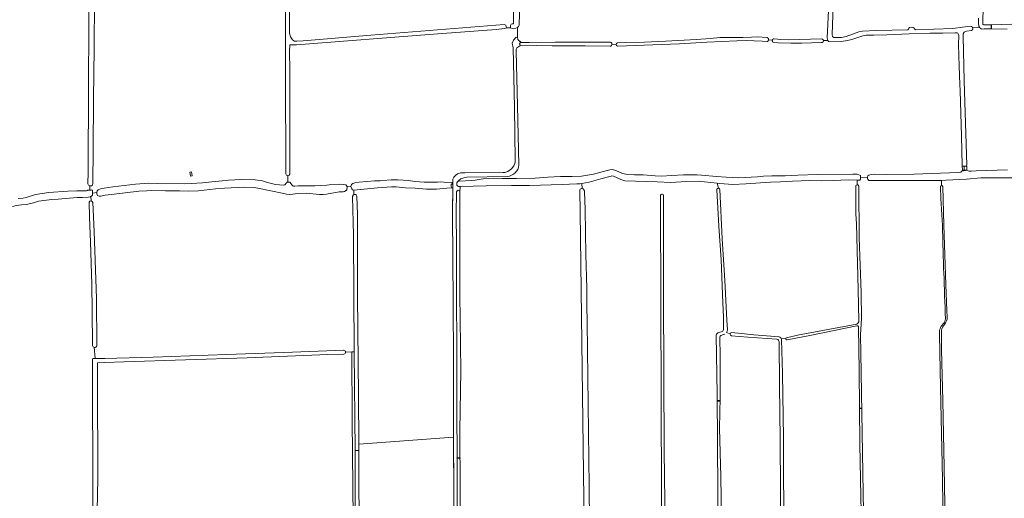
# Model space of a CAD drawing. Header units: metres. Extents: x 209813 to 223847, y 571801 to 587119.
# Tile 651 of 656: x 217179 to 218208, y 584237 to 584737. Entities that reach past the tile are written whole.
import ezdxf

# ---------------------------------------------------------------- set-up
doc = ezdxf.new("R2010")
doc.units = ezdxf.units.M
for name, color, linetype, lineweight in [('B-RO-GR-GRAS-GV', 8, 'Continuous', 0), ('B-RO-KW-KUNSTWERK_DEK-GV', 8, 'Continuous', 0), ('B-RO-KW-KUNSTWERK_GEMAAL-GV', 8, 'Continuous', 0), ('B-RO-KW-KUNSTWERK_STUW-GV', 8, 'Continuous', 0), ('B-RO-OG-TERREIN_ERF-GV', 8, 'Continuous', 0), ('B-RO-VH-ONVERHARD-GV', 8, 'Continuous', 0)]:
    doc.layers.add(name, color=color, linetype=linetype, lineweight=lineweight)

msp = doc.modelspace()

# ---------------------------------------------------------------- linework, layer by layer
at = {"layer": 'B-RO-GR-GRAS-GV', "flags": 128}
for points in [[(218023.637, 584714.655), (218023.114, 584717.664), (218024.569, 584746.107), (218024.702, 584767.274), (218024.966, 584794.394), (218026.554, 584874.298), (218029.332, 584960.42), (218031.316, 585047.071), (218033.143, 585106.741), (218038.278, 585286.34), (218038.679, 585303.744)], [(218187.039, 584805.42), (218185.609, 584732.54), (218185.689, 584731.719), (218186.029, 584731.486), (218186.576, 584731.344), (218194.79, 584731.28), (218226.407, 584732.129), (218260.308, 584732.99), (218300.74, 584735.192), (218325.054, 584736.068), (218337.16, 584737.02)], [(217459.618, 584573.706), (217458.263, 584574.027), (217457.522, 584575.72), (217457.311, 584582.282), (217456.887, 584673.616), (217456.993, 584722.511), (217457.099, 584794.161)], [(217252.678, 584563.099), (217251.328, 584563.683), (217250.693, 584565.059), (217250.799, 584577.229), (217251.222, 584667.505), (217251.645, 584730.053), (217251.857, 584779.477)], [(217257.889, 584766.671), (217257.254, 584720.528), (217257.254, 584706.77), (217256.408, 584653.535), (217255.984, 584600.936), (217255.773, 584565.799), (217255.561, 584563.789), (217254.503, 584563.048), (217252.678, 584563.099), (217252.719, 584558.5), (217253.893, 584558.537), (217254.82, 584558.814), (217255.561, 584558.391), (217255.492, 584555.269), (217259.977, 584555.9), (217260.326, 584557.864), (217261.252, 584558.857), (217263.644, 584559.824), (217267.513, 584560.563), (217276.662, 584561.876), (217300.267, 584564.618), (217314.171, 584565.64), (217323.472, 584565.42), (217351.422, 584565.263), (217358.548, 584565.541), (217370.417, 584566.255), (217380.051, 584567.315), (217390.941, 584568.308), (217397.463, 584568.787), (217410.839, 584569.503), (217425.455, 584569.159), (217432.863, 584568.1), (217438.39, 584566.331), (217446.659, 584564.479), (217455.088, 584563.549), (217456.464, 584564.079), (217458.056, 584566.015), (217458.851, 584566.679), (217459.576, 584566.93)], [(217702.17, 584765.234), (217701.046, 584731.076), (217700.615, 584729.399), (217699.288, 584728.328), (217699.579, 584727.24), (217699.625, 584718.08), (217699.844, 584715.731), (217703.145, 584712.686), (217711.678, 584712.894), (217738.914, 584712.973), (217795.753, 584713.171)], [(218029.202, 584751.442), (218028.139, 584721.096), (218028.536, 584718.913), (218030.057, 584717.987), (218037.862, 584718.053), (218042.956, 584718.979), (218056.156, 584723.704), (218059.848, 584724.564), (218074.033, 584725.165), (218107.183, 584726.057), (218107.911, 584726.718), (218108.374, 584727.644), (218109.168, 584728.504), (218111.02, 584728.769), (218112.806, 584728.438), (218113.864, 584727.843), (218114.393, 584726.85), (218115.385, 584726.123), (218134.281, 584726.67), (218154.449, 584727.509), (218164.493, 584728.599), (218172.597, 584729.783), (218173.414, 584729.613), (218173.633, 584729.544), (218173.845, 584729.454), (218174.046, 584729.343), (218174.235, 584729.212), (218174.41, 584729.064), (218174.57, 584728.899), (218174.713, 584728.719), (218174.837, 584728.525), (218174.941, 584728.32), (218175.024, 584728.106), (218175.086, 584727.885), (218182.539, 584728.249), (218182.147, 584728.754), (218181.811, 584729.298), (218181.537, 584729.875), (218181.327, 584730.48), (218181.1, 584732.126), (218181.189, 584738.184)], [(217699.288, 584728.328), (217697.784, 584727.759), (217694.033, 584727.44), (217692.21, 584727.974), (217687.978, 584727.887), (217685.807, 584727.405), (217677.032, 584726.468), (217611.829, 584721.295), (217468.478, 584710.442), (217461.456, 584710.446), (217461.4, 584703.038), (217461.65, 584684.306), (217461.65, 584575.085), (217460.909, 584574.133), (217459.618, 584573.706), (217459.576, 584566.93), (217459.81, 584567.011), (217461.505, 584566.805), (217463.878, 584563.89), (217464.763, 584563.085), (217465.525, 584562.815), (217466.844, 584562.78), (217470.172, 584563.153), (217473.485, 584563.192), (217486.126, 584563.187), (217487.787, 584563.064), (217500.206, 584563.563), (217502.644, 584564.051), (217514.02, 584564.747), (217517.903, 584564.511), (217520.028, 584563.915), (217521.39, 584562.42), (217521.375, 584562.037), (217525.462, 584562.242), (217525.925, 584564.523), (217527.337, 584565.347), (217529.513, 584566.015), (217533.916, 584566.743), (217550.043, 584568.1), (217555.904, 584568.134), (217558.831, 584568.646), (217567.361, 584569.268), (217574.578, 584569.145), (217585.444, 584568.421), (217592.117, 584567.706), (217602.084, 584566.989), (217616.037, 584566.841), (217618.497, 584567.221), (217622.61, 584566.751), (217631.206, 584566.533), (217631.163, 584564.829)], [(218175.086, 584727.885), (218175.125, 584727.658), (218175.142, 584727.429), (218175.136, 584727.2), (218175.107, 584726.972), (218175.056, 584726.748), (218174.982, 584726.53), (218174.888, 584726.321), (218174.773, 584726.122), (218174.638, 584725.935), (218174.486, 584725.763), (218174.318, 584725.606), (218173.931, 584725.313), (218168.699, 584724.525), (218166.105, 584723.499), (218165.259, 584721.912), (218164.941, 584719.054), (218166.105, 584672.699), (218168.857, 584584.646), (218168.747, 584583.97), (218168.27, 584583.533), (218166.127, 584583.473), (218166.286, 584578.969), (218167.278, 584578.89), (218167.635, 584579.406), (218169.067, 584579.295), (218170.307, 584578.803), (218171.449, 584578.486), (218173.598, 584578.46), (218178.604, 584578.762), (218211.439, 584579.841)], [(218210.979, 584726.568), (218194.63, 584726.907), (218186.542, 584726.907), (218184.549, 584726.759), (218184.013, 584727.033), (218183.478, 584727.384), (218182.985, 584727.791), (218182.539, 584728.249)], [(217631.773, 584564.883), (217631.754, 584568.773), (217631.882, 584569.852), (217633.046, 584572.074), (217634.528, 584573.979), (217636.644, 584575.461), (217638.237, 584576.037), (217639.983, 584576.46), (217644.587, 584576.46), (217684.01, 584576.936), (217686.18, 584577.095), (217689.196, 584577.889), (217693.165, 584580.641), (217695.705, 584583.868), (217696.8, 584586.457), (217697.078, 584588.124), (217697.157, 584589.91), (217696.334, 584644.674), (217694.773, 584707.176), (217693.891, 584712.159), (217695.11, 584715.178), (217698.012, 584718.31), (217699.625, 584718.08)], [(217803.965, 584712.39), (217811.966, 584712.861), (217832.258, 584713.234), (217854.283, 584714.044), (217886.143, 584716.009), (217901.042, 584716.905), (217910.754, 584718.099), (217912.551, 584717.925), (217916.166, 584717.842), (217934.743, 584718.124), (217943.949, 584718.458), (217949.869, 584718.571), (217960.126, 584718.072), (217960.529, 584717.869), (217960.73, 584717.74), (217960.917, 584717.593), (217961.088, 584717.427), (217961.243, 584717.246), (217961.378, 584717.049), (217961.493, 584716.841), (217961.587, 584716.621), (217961.658, 584716.394), (217961.707, 584716.161), (217961.732, 584715.924), (217961.733, 584715.685)], [(218016.887, 584712.698), (217996.678, 584712.142), (217984.959, 584712.04), (217971.809, 584712.317), (217966.55, 584712.922), (217966.269, 584713.189), (217966.125, 584713.357), (217965.999, 584713.538), (217965.892, 584713.731), (217965.806, 584713.934), (217965.74, 584714.144), (217965.696, 584714.36), (217965.674, 584714.58), (217965.674, 584714.801), (217965.697, 584715.02), (217961.733, 584715.685), (217961.71, 584715.448), (217961.664, 584715.214), (217961.595, 584714.986), (217961.504, 584714.766), (217961.391, 584714.556), (217961.258, 584714.358), (217961.106, 584714.175), (217960.936, 584714.008), (217960.75, 584713.858), (217960.551, 584713.728), (217960.37, 584713.634), (217955.017, 584714.25), (217938.231, 584714.937), (217928.698, 584714.56), (217897.387, 584713.108), (217868.753, 584711.201), (217804.024, 584708.981)], [(217965.697, 584715.02), (217965.742, 584715.236), (217965.809, 584715.446), (217965.897, 584715.649), (217966.005, 584715.841), (217966.132, 584716.022), (217966.276, 584716.189), (217966.437, 584716.34), (217966.613, 584716.474), (217966.95, 584716.681), (217967.459, 584716.541), (217974.547, 584715.762), (217982.878, 584715.602), (218017.091, 584716.517)], [(218023.637, 584714.655), (218019.048, 584714.777)], [(218159.44, 584722.622), (218158.846, 584722.879), (218156.907, 584722.918), (218143.916, 584722.565), (218130.451, 584722.337), (218108.803, 584721.715), (218085.433, 584720.571), (218071.682, 584720.317), (218063.816, 584720.371), (218060.434, 584719.841), (218048.674, 584715.798), (218044.073, 584714.762), (218037.73, 584713.911), (218025.56, 584713.379)], [(218166.127, 584583.473), (218164.424, 584583.404), (218164.027, 584583.642), (218163.948, 584584.595), (218163.294, 584614.853), (218161.968, 584662.488), (218161.557, 584668.917), (218160.832, 584687.986), (218160.392, 584710.165), (218160.402, 584720.118), (218160.015, 584721.741), (218159.44, 584722.622)], [(217796.123, 584708.804), (217770.09, 584709.115), (217735.627, 584709.096), (217703.017, 584709.867), (217698.846, 584707.21)], [(217798.093, 584711.028), (217802.385, 584710.811)], [(217638.403, 584568.972), (217636.882, 584567.287), (217638.294, 584567.723), (217651.831, 584568.441), (217655.326, 584568.782), (217663.553, 584570.221), (217674.866, 584571.197), (217683.419, 584570.777), (217688.124, 584570.675), (217698.434, 584570.668), (217717.943, 584571.013), (217731.015, 584571.961), (217744.252, 584572.688), (217756.542, 584572.772), (217766.293, 584573.216), (217778.912, 584575.205), (217792.982, 584579.17), (217795.81, 584579.77), (217798.637, 584579.945), (217800.885, 584579.532), (217802.821, 584578.852), (217808.439, 584576.274), (217810.914, 584575.523), (217814.312, 584574.769), (217821.715, 584574.536), (217830.752, 584574.512), (217843.423, 584573.492), (217849.918, 584573.238), (217860.78, 584573.656), (217872.89, 584574.637), (217887.305, 584574.573), (217891.678, 584574.312), (217907.333, 584572.787), (217917.357, 584571.957), (217930.744, 584571.386), (217950.293, 584572.546), (217956.652, 584573.266), (217965.249, 584573.41), (217978.951, 584573.609), (217992.437, 584574.27), (218012.778, 584574.699), (218049.651, 584575.192), (218054.206, 584575.035), (218057.806, 584573.907), (218057.855, 584571.485)], [(217688.794, 584572.915), (217646.597, 584572.003)], [(217908.1, 584565.688), (217894.965, 584567.327), (217888.477, 584567.89), (217876.118, 584567.701), (217864.833, 584566.744), (217859.775, 584566.667), (217845.353, 584567.062), (217811.731, 584568.297), (217807.516, 584569.552), (217799.784, 584573.014), (217798.086, 584573.303), (217797.248, 584573.215), (217786.586, 584570.487), (217774.306, 584567.021), (217766.803, 584565.537), (217766.986, 584560.34)], [(218142.449, 584568.65), (218135.358, 584568.448), (218121.327, 584568.575), (218066.532, 584568.654), (218065.283, 584570.247), (218065.18, 584571.846), (218065.212, 584572.039), (218057.855, 584571.485), (218057.885, 584570.017), (218057.033, 584568.964), (218054.488, 584568.98), (218054.52, 584564.155)], [(218065.212, 584572.039), (218065.422, 584573.3), (218066.401, 584574.279), (218069.013, 584575.018), (218072.041, 584575.178), (218084.812, 584574.931), (218113.915, 584575.23), (218159.907, 584577.049), (218162.536, 584577.437), (218163.349, 584577.948), (218163.945, 584578.675), (218164.672, 584578.874), (218165.302, 584578.516), (218165.691, 584578.89), (218166.286, 584578.969)], [(218251.889, 584570.42), (218243.824, 584570.705), (218231.804, 584570.568), (218222.172, 584571.322), (218183.684, 584571.222), (218168.708, 584570.046), (218147.029, 584568.781), (218142.449, 584568.65), (218142.519, 584563.363)], [(217521.375, 584562.037), (217521.253, 584558.826), (217519.884, 584557.681), (217518.829, 584557.234), (217517.396, 584556.923), (217515.293, 584556.747), (217512.987, 584556.8), (217499.736, 584554.279), (217496.268, 584553.919), (217492.551, 584553.981), (217479.093, 584555.336), (217469.422, 584555.086), (217464.55, 584554.347), (217460.756, 584553.967), (217458.184, 584554.293), (217455.282, 584555.116), (217428.069, 584560.65), (217423.953, 584561.33), (217414.448, 584561.715), (217393.457, 584560.58), (217383.916, 584559.739), (217366.02, 584557.928), (217355.846, 584557.561), (217346.208, 584557.755), (217331.63, 584557.737), (217317.492, 584557.977), (217311.865, 584557.952), (217303.775, 584557.278), (217278.159, 584554.442), (217268.775, 584553.248), (217264.249, 584552.202), (217262.355, 584552.162), (217260.774, 584553.069), (217260.091, 584554.711), (217259.977, 584555.9)], [(217528.424, 584558.421), (217528.189, 584558.396), (217527.212, 584558.733), (217526.267, 584559.983), (217525.462, 584562.242)], [(217630.887, 584560.896), (217625.552, 584560.689), (217614.67, 584559.52), (217604.281, 584559.405), (217592.618, 584560.534), (217582.387, 584561.096), (217572.58, 584562.145), (217567.68, 584562.142), (217553.043, 584560.887), (217528.424, 584558.421), (217528.513, 584553.98)], [(217528.524, 584553.889), (217528.98, 584554.066), (217529.467, 584554.108), (217529.869, 584554.108), (217530.208, 584554.002), (217530.546, 584553.854), (217530.885, 584553.621), (217531.396, 584553.001), (217531.732, 584552.339), (217532.362, 584532.959), (217532.373, 584448.584), (217533.36, 584343.781), (217533.608, 584293.089), (217632.482, 584300.642), (217632.418, 584311.037), (217632.614, 584380.647), (217632.347, 584440.882), (217631.505, 584533.367), (217631.739, 584560.876)], [(217766.803, 584565.537), (217764.437, 584565.179), (217761.439, 584564.951), (217746.289, 584564.53), (217711.857, 584563.326), (217693.246, 584563.228), (217666.552, 584562.881), (217639.416, 584562.22), (217639.339, 584556.417), (217639.117, 584449.532), (217640.251, 584370.292), (217639.263, 584306.993), (217639.695, 584245.631), (217640.244, 584172.104), (217640.454, 584115.439), (217640.37, 584060.344), (217640.764, 583999.232), (217640.878, 583980.78), (217640.749, 583980.361), (217640.668, 583877.289), (217640.802, 583825.863)], [(218054.488, 584568.98), (218045.164, 584569.153), (218029.171, 584568.425), (218017.505, 584568.216), (218004.893, 584568.477), (217986.807, 584567.728), (217974.372, 584567.309), (217963.886, 584566.752), (217938.113, 584564.985), (217924.541, 584564.526), (217910.801, 584565.301), (217908.1, 584565.688), (217909.608, 584560.562)], [(218056.111, 584421.873), (218055.275, 584454.879), (218053.696, 584523.405), (218052.986, 584533.632), (218052.854, 584562.453)], [(218055.916, 584562.498), (218056.599, 584508.798), (218058.459, 584451.587), (218058.922, 584424.354), (218057.887, 584407.521), (218058.128, 584388.538), (218060.67, 584241.947), (218063.034, 584107.948), (218065.607, 583984.896), (218066.681, 583948.541), (218067.042, 583915.513), (218067.871, 583899.853)], [(218141.818, 584549.789), (218141.449, 584562.167)], [(218143.814, 584562.24), (218144.903, 584521.8), (218146.997, 584460.073), (218148.199, 584432.494), (218148.533, 584426.041)], [(217253.705, 584551.944), (217253.293, 584551.704), (217251.004, 584551.263), (217244.938, 584550.745), (217239.366, 584550.671), (217219.574, 584549.085), (217212.965, 584548.717), (217198.911, 584547.066), (217193.781, 584545.331), (217186.454, 584543.614), (217181.097, 584543.172), (217175.698, 584542.406), (217173.367, 584541.705), (217168.35, 584541.061), (217141.076, 584539.031), (217130.212, 584537.249), (217119.816, 584537.198), (217111.546, 584536.797), (217102.113, 584536.128), (217098.81, 584535.631), (217097.155, 584536.126), (217096.334, 584538.228), (217096.287, 584538.694)], [(217177.852, 584549.899), (217182.804, 584550.106), (217186.162, 584550.699), (217195.866, 584554.083), (217209.824, 584555.884), (217229.72, 584557.389), (217239.075, 584557.878), (217245.793, 584557.627), (217249.028, 584557.794), (217250.172, 584558.037), (217250.666, 584558.435), (217252.719, 584558.5)], [(217255.492, 584555.269), (217255.558, 584554.632), (217255.331, 584553.42), (217254.491, 584552.401), (217253.705, 584551.944), (217254.074, 584547.224)], [(217526.233, 584389.494), (217528.956, 584389.581), (217527.957, 584511.573), (217527.173, 584551.87), (217527.287, 584552.309), (217527.414, 584552.669), (217527.562, 584553.007), (217527.731, 584553.282), (217527.985, 584553.558), (217528.324, 584553.79), (217528.513, 584553.98)], [(217770.345, 584099.455), (217764.867, 584535.844), (217764.414, 584557.935)], [(217769.47, 584556.859), (217769.993, 584538.193), (217771.015, 584490.816), (217771.821, 584455.985), (217771.89, 584438.089), (217772.328, 584420.224), (217774.3, 584248.85), (217775.627, 584098.753)], [(217914.68, 584412.952), (217914.717, 584425.904), (217913.962, 584440.82), (217912.094, 584485.667), (217909.956, 584520.913), (217907.754, 584558.884)], [(217910.692, 584559.176), (217913.238, 584507.716), (217916.225, 584464), (217918.165, 584422.828), (217918.258, 584422.621), (217918.701, 584412.724)], [(217255.461, 584396.324), (217254.978, 584432.818), (217254.765, 584459.484), (217254.716, 584459.828), (217253.2, 584504.008), (217252.117, 584530.368), (217251.797, 584545.824)], [(217255.82, 584545.446), (217257.236, 584515.161), (217259.506, 584445.377), (217259.968, 584395.743)], [(217980.4, 584404.395), (217992.129, 584407.167), (218054.027, 584418.596)], [(218053.908, 584416.863), (218004.897, 584406.651), (217981.078, 584402.159)], [(218058.923, 584159.493), (218058.967, 584206.59), (218058.268, 584238.395), (218057.239, 584293.125), (218056.274, 584370.112), (218055.819, 584415.489)], [(217903.702, 584098.936), (217910.395, 584098.048), (217910.223, 584123.5), (217908.834, 584243.358), (217907.987, 584345.473), (217907.115, 584407.159)], [(217909.517, 584409.729), (217912.278, 584410.405)], [(217917.926, 584409.984), (217921.581, 584408.34)], [(217939.987, 584404.815), (217922.814, 584406.347)], [(217923.419, 584409.694), (217946.297, 584407.492), (217972.82, 584405.203)], [(218151.576, 583916.958), (218151.088, 583943.621), (218149.902, 583993.714), (218148.227, 584053.608), (218147.014, 584103.154), (218145.629, 584151.129), (218144.302, 584203.433), (218143.527, 584256.416), (218142.555, 584304.798), (218141.394, 584352.225), (218140.342, 584407.603)], [(217910.853, 584404.918), (217911.291, 584384.916), (217911.105, 584341.872), (217910.677, 584309.898), (217911.91, 584259.235), (217912.6, 584215.415), (217912.954, 584174.671), (217913.602, 584121.343)], [(217970.366, 584402.751), (217939.987, 584404.815)], [(217975.961, 584139.785), (217974.753, 584192.596), (217974.065, 584297.697), (217973.163, 584355.287), (217972.727, 584400.237)], [(217979.662, 584403.659), (217975.083, 584403.378)], [(217975.228, 584402.465), (217976.415, 584367.063), (217977.306, 584299.969), (217977.259, 584254.808), (217978.525, 584197.72), (217978.399, 584155.113), (217983.142, 584155.028)], [(218142.478, 584398.31), (218142.49, 584391.834), (218143.719, 584338.533), (218145.415, 584269.089), (218146.263, 584210.253), (218147.667, 584137.662), (218149.918, 584066.06), (218151.984, 583983.25), (218152.852, 583954.927), (218153.608, 583918.392)], [(217255.686, 584382.526), (217258.029, 584382.544), (217257.171, 584394.35)], [(217258.029, 584382.544), (217268.28, 584382.624), (217318.939, 584384.194), (217357.192, 584385.571), (217395.446, 584386.751), (217455.28, 584389.02), (217517.866, 584391.23)], [(217518.125, 584387.302), (217501.426, 584386.705), (217416.84, 584383.431), (217288.073, 584379.289), (217268.176, 584378.44), (217260.564, 584378.222), (217260.47, 584359.436), (217260.982, 584257.381), (217260.384, 584223.494), (217260.692, 584208.342), (217263.492, 584208.476), (217267.369, 584209.074), (217275.46, 584209.456), (217445.147, 584215.256), (217518.119, 584217.585)], [(217520.601, 584215.049), (217527.605, 584215.432), (217526.84, 584318.024), (217526.233, 584389.494), (217519.821, 584389.288)], [(217250.564, 584132.249), (217250.38, 584137.406), (217250.604, 584166.887), (217250.501, 584222.19), (217253.691, 584222.196), (217255.643, 584223.164), (217255.635, 584234.644), (217255.384, 584381.277)], [(217533.608, 584293.089), (217533.691, 584276.242), (217533.931, 584194.342), (217534.464, 584117.585), (217534.026, 584067.233), (217534.262, 584028.991), (217534.471, 583989.198), (217534.451, 583942.924), (217535.224, 583895.313), (217534.911, 583857.617), (217535.364, 583834.042)], [(217633.554, 584014.07), (217633.299, 584038.64), (217632.838, 584114.281), (217633.038, 584170.579), (217632.878, 584236.144), (217632.482, 584300.642)]]:
    msp.add_lwpolyline(points, dxfattribs=at)
at = {"layer": 'B-RO-GR-GRAS-GV'}
for points in [[(218025.56, 584713.379, -0.39010116), (218023.637, 584714.655)], [(217700.924, 584584.674, -0.36448246), (217688.794, 584572.915)], [(217646.597, 584572.003, 0.14503404), (217638.403, 584568.972)], [(217768.929, 584558.744, -0.10751489), (217769.47, 584556.859)], [(218143.972, 584504.552, 0.00804406), (218141.818, 584549.789)], [(218144.838, 584472.172, -0.00858271), (218143.972, 584504.552)], [(218146.539, 584424.185, 0.00322673), (218144.838, 584472.172)], [(218148.533, 584426.041, -0.16314746), (218145.494, 584418.135)], [(218055.819, 584415.489, 0.46836829), (218053.908, 584416.863)], [(218054.027, 584418.596, 0.26457975), (218056.111, 584421.873)], [(218140.342, 584407.603, -0.24558262), (218144.193, 584418.782)], [(218145.494, 584418.135, 0.11084875), (218142.428, 584412.135)], [(218144.193, 584418.782, 0.20957265), (218146.539, 584424.185)], [(217907.115, 584407.159, -0.31901649), (217909.517, 584409.729)], [(217913.814, 584407.546, 0.26040013), (217910.853, 584404.918)], [(217912.278, 584410.405, 0.31099521), (217914.68, 584412.952)], [(217915.947, 584408.206, -0.13276522), (217913.814, 584407.546)], [(217918.701, 584412.724, -0.14689041), (217917.926, 584409.984)], [(218142.428, 584412.135, -0.00159208), (218142.478, 584398.31)], [(217972.727, 584400.237, 0.41494577), (217970.366, 584402.751)], [(217255.384, 584381.277, -0.12550062), (217255.686, 584382.526)]]:
    msp.add_lwpolyline(points, format="xyb", dxfattribs=at)
at = {"layer": 'B-RO-GR-GRAS-GV', "flags": 128}
for points in [[(217357.581, 584575.146), (217357.271, 584577.377), (217358.924, 584577.542), (217359.366, 584573.298), (217357.751, 584573.114)], [(217631.739, 584560.876), (217631.773, 584564.883), (217631.163, 584564.829), (217630.033, 584564.598), (217630.318, 584562.3), (217630.887, 584560.896)], [(217851.946, 584553.236), (217852.072, 584448.311), (217852.724, 584285.765), (217853.917, 584181.793), (217853.652, 584138.432), (217853.49, 584137.406), (217853.027, 584137.042), (217852.134, 584136.745), (217850.943, 584136.844), (217850.348, 584137.605), (217850.282, 584138.068), (217848.788, 584543.866), (217848.834, 584552.165), (217848.938, 584553.276), (217849.416, 584554.008), (217850.364, 584554.399), (217851.066, 584554.295), (217851.584, 584553.937)]]:
    msp.add_lwpolyline(points, close=True, dxfattribs=at)
at = {"layer": 'B-RO-GR-GRAS-GV'}
for centre, radius, start, end in [((218017.137, 584714.6), 1.919, 262.505272, 92.636658), ((217795.903, 584710.983), 2.19, 275.761668, 92.636658), ((217804.087, 584710.688), 1.707, 94.11245, 269.290164), ((217766.726, 584558.043), 2.312, 17.654948, 183.346494), ((217909.213, 584559.136), 1.479, 1.536947, 189.076072), ((218054.384, 584562.624), 1.537, 355.300155, 190.039483), ((218142.632, 584562.185), 1.183, 2.65909, 183.346494), ((217253.766, 584545.175), 2.072, 7.513505, 160.428183), ((217923.252, 584407.996), 1.706, 84.388622, 257.831008), ((217972.519, 584402.503), 2.709, 359.201752, 86.90708), ((217257.787, 584396.611), 2.343, 187.036725, 338.045099), ((217980.767, 584403.289), 1.165, 108.354794, 286.478898), ((217517.847, 584389.256), 1.974, 278.088149, 92.636658)]:
    msp.add_arc(centre, radius, start, end, dxfattribs=at)
at = {"layer": 'B-RO-KW-KUNSTWERK_DEK-GV', "flags": 128}
msp.add_lwpolyline([(218168.769, 584583.54), (218163.992, 584583.418), (218164.25, 584579.315), (218168.896, 584579.434)], close=True, dxfattribs=at)
at = {"layer": 'B-RO-KW-KUNSTWERK_GEMAAL-GV', "flags": 128}
msp.add_lwpolyline([(217359.111, 584575.531), (217358.924, 584577.542), (217357.271, 584577.377), (217357.751, 584573.114), (217359.366, 584573.298)], close=True, dxfattribs=at)
at = {"layer": 'B-RO-KW-KUNSTWERK_STUW-GV', "flags": 128}
for points in [[(218194.49, 584731.291), (218194.33, 584726.907), (218194.63, 584726.907), (218194.79, 584731.28)], [(217908.895, 584338.124), (217911.055, 584338.083), (217911.063, 584338.679), (217908.043, 584338.736), (217908.048, 584338.14)], [(218056.772, 584330.377), (218059.135, 584330.455), (218059.129, 584330.827), (218056.767, 584330.792)], [(217637.095, 584278.879), (217636.225, 584278.895), (217636.227, 584278.501), (217639.464, 584278.383), (217639.461, 584278.836)]]:
    msp.add_lwpolyline(points, close=True, dxfattribs=at)
msp.add_lwpolyline([(217533.643, 584286.018), (217533.64, 584286.533), (217529.798, 584286.533), (217529.799, 584286.018)], dxfattribs=at)
at = {"layer": 'B-RO-OG-TERREIN_ERF-GV', "flags": 128}
msp.add_lwpolyline([(217461.39, 584799.184), (217461.39, 584722.455), (217462.262, 584718.705), (217462.807, 584717.52), (217464.24, 584715.541), (217465.296, 584714.71), (217466.551, 584714.256), (217468.8, 584714.053), (217475.354, 584714.553), (217546.302, 584720.413), (217685.534, 584731.426), (217687.334, 584730.786), (217687.978, 584727.887), (217692.21, 584727.974), (217692.05, 584730.635), (217692.822, 584731.771), (217693.891, 584732.192), (217695.015, 584732.29), (217695.159, 584732.616), (217695.214, 584746.366)], dxfattribs=at)
at = {"layer": 'B-RO-VH-ONVERHARD-GV', "flags": 128}
for points in [[(217701.495, 584714.209), (217699.844, 584715.731), (217699.625, 584718.08), (217698.012, 584718.31), (217695.11, 584715.178), (217693.891, 584712.159), (217694.773, 584707.176), (217696.334, 584644.674), (217697.157, 584589.91), (217697.078, 584588.124), (217696.8, 584586.457), (217695.705, 584583.868), (217693.165, 584580.641), (217689.196, 584577.889), (217686.18, 584577.095), (217684.01, 584576.936), (217644.587, 584576.46), (217639.983, 584576.46), (217638.237, 584576.037), (217636.644, 584575.461), (217634.528, 584573.979), (217633.046, 584572.074), (217631.882, 584569.852), (217631.754, 584568.773), (217631.773, 584564.883), (217631.505, 584533.367), (217632.347, 584440.882), (217632.614, 584380.647), (217632.418, 584311.037), (217632.878, 584236.144)], [(217703.145, 584712.686), (217701.495, 584714.209)], [(217700.924, 584584.674), (217699.476, 584646.873), (217697.993, 584703.846)], [(217698.846, 584707.21), (217703.017, 584709.867)], [(217639.34, 584556.472), (217639.416, 584562.22), (217637.832, 584562.181), (217637.132, 584562.582), (217636.157, 584563.591), (217636.069, 584564.663), (217636.069, 584565.992), (217636.882, 584567.287), (217638.403, 584568.972)], [(217636.061, 584157.519), (217636.267, 584266.381), (217636.019, 584340.553), (217635.55, 584502.224), (217635.207, 584533.76), (217635.603, 584556.808)], [(217530.323, 584013.296), (217529.798, 584286.533), (217528.956, 584389.581), (217526.233, 584389.494), (217526.84, 584318.024), (217527.606, 584215.247)]]:
    msp.add_lwpolyline(points, dxfattribs=at)
at = {"layer": 'B-RO-VH-ONVERHARD-GV'}
for points in [[(217697.993, 584703.846, -0.21720471), (217698.846, 584707.21)], [(217703.017, 584709.867, -0.99248653), (217703.145, 584712.686)]]:
    msp.add_lwpolyline(points, format="xyb", dxfattribs=at)
msp.add_arc((217637.454, 584556.469), 1.886, 0.103348, 171.887339, dxfattribs=at)
msp.add_arc((217637.454, 584556.469), 1.886, 0.103348, 171.887339, dxfattribs=at)

doc.saveas('drawing.dxf')
